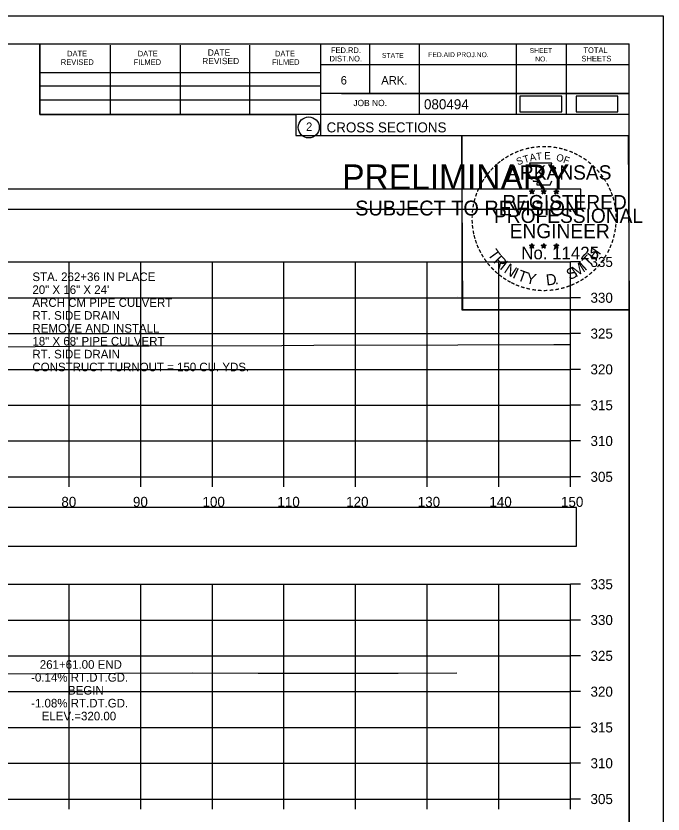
# Model space of a CAD drawing. Extents: x 1376273 to 1384221, y 378927 to 384592.
# Drawn here: x 1380630.4 to 1380720.8, y 382560.4 to 382671.9 of the extents above; entities that cross this region are included whole.
import ezdxf

# ---------------------------------------------------------------- set-up
doc = ezdxf.new("R2010")
doc.units = 0
for name, color, linetype in [('R_Axis', 7, 'Continuous'), ('R_Axis Annot', 7, 'Continuous'), ('R_Border', 7, 'Continuous'), ('R_Border PE', 7, 'Continuous'), ('R_Border Prem', 7, 'Continuous'), ('R_Drive', 7, 'Continuous'), ('R_Exist Surface', 7, 'Continuous'), ('R_Grid', 7, 'Continuous'), ('R_No Plot', 7, 'Continuous'), ('R_Xsect Elev', 7, 'Continuous')]:
    doc.layers.add(name, color=color, linetype=linetype)

msp = doc.modelspace()

# ---------------------------------------------------------------- linework, layer by layer
at = {"layer": 'R_Axis'}
for p, q in [((1380707.84, 382607.54), (1380707.84, 382637.54)), ((1380709.24, 382637.54), (1380707.84, 382637.54)), ((1380709.24, 382632.54), (1380707.84, 382632.54)), ((1380709.24, 382627.54), (1380707.84, 382627.54)), ((1380709.24, 382622.54), (1380707.84, 382622.54)), ((1380709.24, 382617.54), (1380707.84, 382617.54)), ((1380709.24, 382612.54), (1380707.84, 382612.54)), ((1380407.84, 382607.54), (1380707.84, 382607.54)), ((1380637.84, 382606.14), (1380637.84, 382607.54)), ((1380647.84, 382606.14), (1380647.84, 382607.54)), ((1380657.84, 382606.14), (1380657.84, 382607.54)), ((1380667.84, 382606.14), (1380667.84, 382607.54)), ((1380677.84, 382606.14), (1380677.84, 382607.54)), ((1380687.84, 382606.14), (1380687.84, 382607.54)), ((1380697.84, 382606.14), (1380697.84, 382607.54)), ((1380707.84, 382606.14), (1380707.84, 382607.54)), ((1380709.24, 382607.54), (1380707.84, 382607.54)), ((1380707.84, 382562.54), (1380707.84, 382592.54)), ((1380709.24, 382592.54), (1380707.84, 382592.54)), ((1380709.24, 382587.54), (1380707.84, 382587.54)), ((1380709.24, 382582.54), (1380707.84, 382582.54)), ((1380709.24, 382577.54), (1380707.84, 382577.54)), ((1380709.24, 382572.54), (1380707.84, 382572.54)), ((1380709.24, 382567.54), (1380707.84, 382567.54)), ((1380407.84, 382562.54), (1380707.84, 382562.54)), ((1380637.84, 382561.14), (1380637.84, 382562.54)), ((1380647.84, 382561.14), (1380647.84, 382562.54)), ((1380657.84, 382561.14), (1380657.84, 382562.54)), ((1380667.84, 382561.14), (1380667.84, 382562.54)), ((1380677.84, 382561.14), (1380677.84, 382562.54)), ((1380687.84, 382561.14), (1380687.84, 382562.54)), ((1380697.84, 382561.14), (1380697.84, 382562.54)), ((1380707.84, 382561.14), (1380707.84, 382562.54)), ((1380709.24, 382562.54), (1380707.84, 382562.54))]:
    msp.add_line(p, q, dxfattribs=at)
at = {"layer": 'R_Axis Annot'}
for points in [[(1380407.51, 382644.89), (1380709.31, 382644.89), (1380709.31, 382647.71), (1380407.51, 382647.71)], [(1380406.99, 382597.86), (1380708.68, 382597.86), (1380708.68, 382603.27), (1380406.99, 382603.27)]]:
    msp.add_lwpolyline(points, close=True, dxfattribs=at)
at = {"layer": 'R_Border'}
for p, q in [((1380399.84, 382668), (1380716.02, 382668)), ((1380633.76, 382658.12), (1380633.76, 382668)), ((1380643.62, 382658.12), (1380643.62, 382667.8)), ((1380653.38, 382658.12), (1380653.38, 382667.8)), ((1380663.06, 382658.12), (1380663.06, 382667.8)), ((1380672.92, 382668), (1380672.92, 382655.2)), ((1380679.76, 382668), (1380679.76, 382661.06)), ((1380686.7, 382668), (1380686.7, 382658.12)), ((1380700.28, 382668), (1380700.28, 382658.12)), ((1380707.22, 382668), (1380707.22, 382658.12)), ((1380716.02, 382462.54), (1380716.02, 382668)), ((1380716.02, 382665.06), (1380672.92, 382665.06)), ((1380716.02, 382665.08), (1380716.02, 382665.08)), ((1380633.76, 382663.98), (1380672.92, 382663.98)), ((1380633.76, 382662.12), (1380672.92, 382662.12)), ((1380716.02, 382661.06), (1380672.92, 382661.06)), ((1380675.88, 382661.06), (1380716.02, 382661.06)), ((1380633.76, 382658.12), (1380633.76, 382660.18)), ((1380633.76, 382660.18), (1380672.92, 382660.18)), ((1380716.02, 382658.12), (1380633.76, 382658.12)), ((1380672.92, 382655.2), (1380716.02, 382655.2))]:
    msp.add_line(p, q, dxfattribs=at)
msp.add_circle((1380671.3, 382656.33), 1.47, dxfattribs=at)
at = {"layer": 'R_Border PE'}
for p, q in [((1380702.1, 382647.45), (1380702.45, 382647.34)), ((1380702.1, 382647.45), (1380702.36, 382647.41)), ((1380702.1, 382647.45), (1380702.34, 382647.33)), ((1380702.24, 382647.04), (1380702.45, 382647.34)), ((1380702.24, 382647.04), (1380702.36, 382647.29)), ((1380702.24, 382647.04), (1380702.45, 382647.26)), ((1380702.45, 382647.71), (1380702.41, 382647.45)), ((1380702.45, 382647.34), (1380702.45, 382647.71)), ((1380702.45, 382647.71), (1380702.5, 382647.46)), ((1380702.8, 382647.45), (1380702.45, 382647.34)), ((1380702.66, 382647.04), (1380702.45, 382647.34)), ((1380702.66, 382647.04), (1380702.45, 382647.26)), ((1380702.8, 382647.45), (1380702.51, 382647.4)), ((1380702.66, 382647.04), (1380702.53, 382647.33)), ((1380702.8, 382647.45), (1380702.59, 382647.35)), ((1380703.77, 382647.45), (1380704.12, 382647.34)), ((1380703.77, 382647.45), (1380704.03, 382647.41)), ((1380703.77, 382647.45), (1380704.01, 382647.33)), ((1380703.91, 382647.04), (1380704.12, 382647.34)), ((1380703.91, 382647.04), (1380704.03, 382647.29)), ((1380703.91, 382647.04), (1380704.12, 382647.26)), ((1380704.12, 382647.71), (1380704.08, 382647.45)), ((1380704.12, 382647.34), (1380704.12, 382647.71)), ((1380704.12, 382647.71), (1380704.17, 382647.46)), ((1380704.47, 382647.45), (1380704.12, 382647.34)), ((1380704.33, 382647.04), (1380704.12, 382647.34)), ((1380704.33, 382647.04), (1380704.12, 382647.26)), ((1380704.47, 382647.45), (1380704.18, 382647.4)), ((1380704.33, 382647.04), (1380704.2, 382647.33)), ((1380704.47, 382647.45), (1380704.26, 382647.35)), ((1380705.54, 382647.44), (1380705.89, 382647.33)), ((1380705.54, 382647.44), (1380705.79, 382647.39)), ((1380705.54, 382647.44), (1380705.77, 382647.32)), ((1380705.67, 382647.03), (1380705.89, 382647.33)), ((1380705.67, 382647.03), (1380705.8, 382647.28)), ((1380705.67, 382647.03), (1380705.88, 382647.25)), ((1380705.89, 382647.69), (1380705.84, 382647.44)), ((1380706.1, 382647.03), (1380705.88, 382647.25)), ((1380705.89, 382647.33), (1380705.89, 382647.69)), ((1380705.89, 382647.69), (1380705.93, 382647.44)), ((1380706.23, 382647.44), (1380705.89, 382647.33)), ((1380706.1, 382647.03), (1380705.89, 382647.33)), ((1380706.23, 382647.44), (1380705.95, 382647.39)), ((1380706.1, 382647.03), (1380705.96, 382647.32)), ((1380706.23, 382647.44), (1380706.03, 382647.34)), ((1380702.1, 382639.88), (1380702.45, 382639.77)), ((1380702.1, 382639.88), (1380702.35, 382639.83)), ((1380702.1, 382639.88), (1380702.34, 382639.76)), ((1380702.23, 382639.47), (1380702.45, 382639.77)), ((1380702.23, 382639.47), (1380702.36, 382639.71)), ((1380702.23, 382639.47), (1380702.45, 382639.69)), ((1380702.45, 382640.13), (1380702.41, 382639.88)), ((1380702.45, 382639.77), (1380702.45, 382640.13)), ((1380702.45, 382640.13), (1380702.5, 382639.88)), ((1380702.79, 382639.88), (1380702.45, 382639.77)), ((1380702.66, 382639.47), (1380702.45, 382639.77)), ((1380702.66, 382639.47), (1380702.45, 382639.68)), ((1380702.79, 382639.88), (1380702.51, 382639.83)), ((1380702.66, 382639.47), (1380702.52, 382639.76)), ((1380702.79, 382639.88), (1380702.59, 382639.78)), ((1380703.77, 382639.88), (1380704.12, 382639.77)), ((1380703.77, 382639.88), (1380704.02, 382639.83)), ((1380703.77, 382639.88), (1380704, 382639.76)), ((1380703.9, 382639.47), (1380704.12, 382639.77)), ((1380703.9, 382639.47), (1380704.03, 382639.71)), ((1380703.9, 382639.47), (1380704.11, 382639.69)), ((1380704.12, 382640.13), (1380704.08, 382639.88)), ((1380704.33, 382639.47), (1380704.11, 382639.68)), ((1380704.12, 382639.77), (1380704.12, 382640.13)), ((1380704.12, 382640.13), (1380704.17, 382639.88)), ((1380704.46, 382639.88), (1380704.12, 382639.77)), ((1380704.33, 382639.47), (1380704.12, 382639.77)), ((1380704.46, 382639.88), (1380704.18, 382639.83)), ((1380704.33, 382639.47), (1380704.19, 382639.76)), ((1380704.46, 382639.88), (1380704.26, 382639.78)), ((1380705.53, 382639.87), (1380705.88, 382639.76)), ((1380705.53, 382639.87), (1380705.79, 382639.82)), ((1380705.53, 382639.87), (1380705.77, 382639.75)), ((1380705.67, 382639.46), (1380705.88, 382639.76)), ((1380705.67, 382639.46), (1380705.79, 382639.7)), ((1380705.67, 382639.46), (1380705.88, 382639.68)), ((1380705.88, 382640.12), (1380705.84, 382639.87)), ((1380705.88, 382639.76), (1380705.88, 382640.12)), ((1380705.88, 382640.12), (1380705.93, 382639.87)), ((1380706.23, 382639.87), (1380705.88, 382639.76)), ((1380706.1, 382639.46), (1380705.88, 382639.76)), ((1380706.1, 382639.46), (1380705.88, 382639.67)), ((1380706.23, 382639.87), (1380705.94, 382639.82)), ((1380706.1, 382639.46), (1380705.96, 382639.75)), ((1380706.23, 382639.87), (1380706.03, 382639.77))]:
    msp.add_line(p, q, dxfattribs=at)
for points in [[(1380702.14, 382651.33), (1380702.41, 382650.5)], [(1380705.65, 382650.41), (1380705.8, 382650.69), (1380705.11, 382650.67), (1380705.26, 382651.33), (1380702.14, 382651.33)], [(1380702.64, 382648.91), (1380702.64, 382648.82), (1380703.2, 382648.8), (1380703.14, 382648.33), (1380705.01, 382648.33), (1380705.22, 382648.86)], [(1380702.45, 382647.71), (1380702.66, 382647.04), (1380702.1, 382647.45), (1380702.8, 382647.45), (1380702.24, 382647.04), (1380702.45, 382647.71)], [(1380704.12, 382647.71), (1380704.33, 382647.04), (1380703.77, 382647.45), (1380704.47, 382647.45), (1380703.91, 382647.04), (1380704.12, 382647.71)], [(1380705.89, 382647.69), (1380706.1, 382647.03), (1380705.54, 382647.44), (1380706.23, 382647.44), (1380705.67, 382647.03), (1380705.89, 382647.69)], [(1380702.45, 382640.13), (1380702.66, 382639.47), (1380702.1, 382639.88), (1380702.79, 382639.88), (1380702.23, 382639.47), (1380702.45, 382640.13)], [(1380704.12, 382640.13), (1380704.33, 382639.47), (1380703.77, 382639.88), (1380704.46, 382639.88), (1380703.9, 382639.47), (1380704.12, 382640.13)], [(1380705.88, 382640.12), (1380706.1, 382639.46), (1380705.53, 382639.87), (1380706.23, 382639.87), (1380705.67, 382639.46), (1380705.88, 382640.12)]]:
    msp.add_lwpolyline(points, dxfattribs=at)
for centre, radius in [((1380702.45, 382647.34), 0.172), ((1380702.45, 382647.34), 0.145), ((1380702.45, 382647.34), 0.116), ((1380702.45, 382647.34), 0.0991), ((1380702.45, 382647.34), 0.0747), ((1380702.45, 382647.34), 0.0495), ((1380702.45, 382647.34), 0.0296), ((1380704.12, 382647.34), 0.172), ((1380704.12, 382647.34), 0.145), ((1380704.12, 382647.34), 0.116), ((1380704.12, 382647.34), 0.0991), ((1380704.12, 382647.34), 0.0747), ((1380704.12, 382647.34), 0.0495), ((1380704.12, 382647.34), 0.0296), ((1380705.88, 382647.33), 0.172), ((1380705.88, 382647.33), 0.145), ((1380705.88, 382647.33), 0.116), ((1380705.88, 382647.33), 0.0991), ((1380705.88, 382647.33), 0.0747), ((1380705.88, 382647.33), 0.0495), ((1380705.88, 382647.33), 0.0296), ((1380702.45, 382639.77), 0.172), ((1380702.45, 382639.77), 0.145), ((1380702.45, 382639.77), 0.116), ((1380702.45, 382639.77), 0.0991), ((1380702.45, 382639.77), 0.0747), ((1380702.45, 382639.77), 0.0495), ((1380702.45, 382639.77), 0.0296), ((1380704.12, 382639.77), 0.172), ((1380704.12, 382639.77), 0.145), ((1380704.12, 382639.77), 0.116), ((1380704.12, 382639.77), 0.0991), ((1380704.12, 382639.77), 0.0747), ((1380704.12, 382639.77), 0.0495), ((1380704.12, 382639.77), 0.0296), ((1380705.88, 382639.76), 0.172), ((1380705.88, 382639.76), 0.145), ((1380705.88, 382639.76), 0.116), ((1380705.88, 382639.76), 0.0991), ((1380705.88, 382639.76), 0.0747), ((1380705.88, 382639.76), 0.0495), ((1380705.88, 382639.76), 0.0296)]:
    msp.add_circle(centre, radius, dxfattribs=at)
at = {"layer": 'R_Drive'}
for points in [[(1380700.79, 382658.52), (1380706.62, 382658.52), (1380706.62, 382660.7), (1380700.79, 382660.7)], [(1380708.62, 382658.5), (1380714.46, 382658.5), (1380714.46, 382660.68), (1380708.62, 382660.68)]]:
    msp.add_lwpolyline(points, close=True, dxfattribs=at)
at = {"layer": 'R_Exist Surface'}
for points in [[(1380628.22, 382625.7), (1380642.91, 382625.81), (1380649, 382625.84), (1380667.53, 382625.89), (1380672.02, 382625.91), (1380692.12, 382625.97), (1380705.54, 382626.02), (1380706.74, 382626.02), (1380707.84, 382626.02)], [(1380628.69, 382580.02), (1380644.33, 382580.1), (1380655.01, 382580.18), (1380664.23, 382580.12), (1380667.89, 382580.14), (1380677.86, 382580.11), (1380683.78, 382580.1), (1380691.97, 382580.15)]]:
    msp.add_lwpolyline(points, dxfattribs=at)
at = {"layer": 'R_Grid'}
for p, q in [((1380407.84, 382637.54), (1380707.84, 382637.54)), ((1380637.84, 382607.54), (1380637.84, 382637.54)), ((1380647.84, 382607.54), (1380647.84, 382637.54)), ((1380657.84, 382607.54), (1380657.84, 382637.54)), ((1380667.84, 382607.54), (1380667.84, 382637.54)), ((1380677.84, 382607.54), (1380677.84, 382637.54)), ((1380687.84, 382607.54), (1380687.84, 382637.54)), ((1380697.84, 382607.54), (1380697.84, 382637.54)), ((1380707.84, 382607.54), (1380707.84, 382637.54)), ((1380407.84, 382632.54), (1380707.84, 382632.54)), ((1380407.84, 382627.54), (1380707.84, 382627.54)), ((1380407.84, 382622.54), (1380707.84, 382622.54)), ((1380407.84, 382617.54), (1380707.84, 382617.54)), ((1380407.84, 382612.54), (1380707.84, 382612.54)), ((1380407.84, 382607.54), (1380707.84, 382607.54)), ((1380407.84, 382592.54), (1380707.84, 382592.54)), ((1380637.84, 382562.54), (1380637.84, 382592.54)), ((1380647.84, 382562.54), (1380647.84, 382592.54)), ((1380657.84, 382562.54), (1380657.84, 382592.54)), ((1380667.84, 382562.54), (1380667.84, 382592.54)), ((1380677.84, 382562.54), (1380677.84, 382592.54)), ((1380687.84, 382562.54), (1380687.84, 382592.54)), ((1380697.84, 382562.54), (1380697.84, 382592.54)), ((1380707.84, 382562.54), (1380707.84, 382592.54)), ((1380407.84, 382587.54), (1380707.84, 382587.54)), ((1380407.84, 382582.54), (1380707.84, 382582.54)), ((1380407.84, 382577.54), (1380707.84, 382577.54)), ((1380407.84, 382572.54), (1380707.84, 382572.54)), ((1380407.84, 382567.54), (1380707.84, 382567.54)), ((1380407.84, 382562.54), (1380707.84, 382562.54))]:
    msp.add_line(p, q, dxfattribs=at)
at = {"layer": 'R_No Plot'}
for p, q in [((1380387.44, 382671.89), (1380720.77, 382671.89)), ((1380692.05, 382632.74), (1380692.05, 382632.74))]:
    msp.add_line(p, q, dxfattribs=at)
for points in [[(1380387.43, 382671.89), (1380720.77, 382671.89), (1380720.77, 382458.55), (1380387.43, 382458.55)], [(1380633.76, 382668), (1380633.76, 382658.12), (1380669.49, 382658.12), (1380669.49, 382655.2), (1380692.69, 382655.2), (1380692.69, 382630.86), (1380716.02, 382630.86), (1380716.02, 382462.54), (1380399.84, 382462.54), (1380399.84, 382668)], [(1380692.69, 382655.2), (1380715.9, 382655.2), (1380716.02, 382630.86), (1380692.81, 382630.86)]]:
    msp.add_lwpolyline(points, close=True, dxfattribs=at)

# ---------------------------------------------------------------- texts
at = {"layer": 'R_Axis Annot'}
for s, height, p in [('335', 1.4, (1380710.64, 382636.84)), ('STA. 262+36 IN PLACE', 1.2, (1380632.71, 382634.87)), ('20" X 16" X 24\'', 1.2, (1380632.71, 382633.07)), ('330', 1.4, (1380710.64, 382631.84)), ('ARCH CM PIPE CULVERT', 1.2, (1380632.71, 382631.27)), ('RT. SIDE DRAIN', 1.2, (1380632.71, 382629.47)), ('REMOVE AND INSTALL', 1.2, (1380632.71, 382627.67)), ('325', 1.4, (1380710.64, 382626.84)), ('18" X 68\' PIPE CULVERT', 1.2, (1380632.71, 382625.87)), ('RT. SIDE DRAIN', 1.2, (1380632.71, 382624.07)), ('CONSTRUCT TURNOUT = 150 CU. YDS.', 1.2, (1380632.71, 382622.27)), ('320', 1.4, (1380710.64, 382621.84)), ('315', 1.4, (1380710.64, 382616.84)), ('310', 1.4, (1380710.64, 382611.84)), ('305', 1.4, (1380710.64, 382606.84)), ('80', 1.4, (1380636.75, 382603.34)), ('90', 1.4, (1380646.75, 382603.34)), ('100', 1.4, (1380656.46, 382603.34)), ('110', 1.4, (1380666.92, 382603.34)), ('120', 1.4, (1380676.52, 382603.34)), ('130', 1.4, (1380686.52, 382603.34)), ('140', 1.4, (1380696.52, 382603.34)), ('150', 1.4, (1380706.52, 382603.34)), ('335', 1.4, (1380710.64, 382591.84)), ('330', 1.4, (1380710.64, 382586.84)), ('325', 1.4, (1380710.64, 382581.84)), ('320', 1.4, (1380710.64, 382576.84)), ('315', 1.4, (1380710.64, 382571.84)), ('310', 1.4, (1380710.64, 382566.84)), ('305', 1.4, (1380710.64, 382561.84))]:
    msp.add_text(s, height=height, dxfattribs=at).set_placement(p)
at = {"layer": 'R_Border'}
for s, height, p in [('DATE', 0.879, (1380657.2, 382666.34)), ('FED.RD.', 0.782, (1380674.4, 382666.72)), ('SHEET', 0.684, (1380702.14, 382666.72)), ('TOTAL', 0.782, (1380709.66, 382666.72)), ('DATE', 0.782, (1380637.56, 382666.24)), ('DATE', 0.782, (1380647.42, 382666.24)), ('REVISED', 0.879, (1380656.42, 382665.16)), ('DATE', 0.782, (1380666.58, 382666.24)), ('DIST.NO.', 0.782, (1380674.2, 382665.54)), ('STATE', 0.684, (1380681.52, 382666.04)), ('FED.AID PROJ.NO.', 0.684, (1380687.98, 382666.14)), ('NO.', 0.684, (1380702.92, 382665.54)), ('SHEETS', 0.782, (1380709.38, 382665.54)), ('REVISED', 0.782, (1380636.68, 382665.06)), ('FILMED', 0.782, (1380646.84, 382665.06)), ('FILMED', 0.782, (1380666.18, 382665.06)), ('6', 1.17, (1380675.76, 382662.32)), ('ARK.', 1.172, (1380681.42, 382662.32)), ('JOB NO.', 0.879, (1380677.52, 382659.3)), ('080494', 1.4, (1380687.39, 382658.86)), ('2', 1.17, (1380670.92, 382655.85)), ('CROSS SECTIONS', 1.4, (1380673.78, 382655.63))]:
    msp.add_text(s, height=height, rotation=360, dxfattribs=at).set_placement(p)
at = {"layer": 'R_Border PE'}
for s, height, rotation, p in [('-', 1.6, 28.7918, (1380699.62, 382651.87)), ('-', 1.6, 24.3072, (1380700.26, 382652.19)), ('-', 1.6, 19.1761, (1380700.89, 382652.46)), ('-', 1.6, 13.6301, (1380701.64, 382652.7)), ('A', 1, 11.2132, (1380702.24, 382651.59)), ('-', 1.6, 10.2193, (1380702.32, 382652.86)), ('T', 1, 6.0228, (1380703.09, 382651.76)), ('-', 1.6, 5.8968, (1380703.05, 382652.97)), ('-', 1.6, 0.1862, (1380703.82, 382653.04)), ('E', 1, 0.8323, (1380704.19, 382651.87)), ('-', 1.6, 357.743, (1380704.54, 382653.03)), ('-', 1.6, 352.1617, (1380705.29, 382652.97)), ('-', 1.6, 347.2049, (1380706.01, 382652.86)), ('-', 1.6, 342.3362, (1380706.64, 382652.7)), ('-', 1.6, 337.8551, (1380707.38, 382652.48)), ('-', 1.6, 334.1211, (1380708.01, 382652.21)), ('-', 1.6, 38.9507, (1380697.97, 382650.73)), ('-', 1.6, 36.2317, (1380698.45, 382651.11)), ('-', 1.6, 34.0636, (1380699.03, 382651.5)), ('S', 1, 21.594, (1380700.5, 382651.01)), ('T', 1, 16.4036, (1380701.41, 382651.34)), ('O', 1, 350.4515, (1380705.8, 382651.66)), ('F', 1, 340.0707, (1380706.75, 382651.43)), ('-', 1.6, 329.6409, (1380708.59, 382651.93)), ('-', 1.6, 325.8627, (1380709.23, 382651.57)), ('-', 1.6, 320.5297, (1380709.84, 382651.14)), ('-', 1.6, 48.423, (1380697.09, 382649.83)), ('-', 1.6, 42.9622, (1380697.54, 382650.31)), ('ARKANSAS', 2, 360, (1380699, 382649.04)), ('-', 1.6, 315.5786, (1380710.44, 382650.65)), ('-', 1.6, 309.8797, (1380711.01, 382650.1)), ('-', 1.6, 54.2325, (1380696.28, 382648.78)), ('-', 1.6, 50.6142, (1380696.69, 382649.35)), ('-', 1.6, 306.6522, (1380711.53, 382649.5)), ('-', 1.6, 62.8713, (1380695.64, 382647.64)), ('-', 1.6, 58.0706, (1380695.95, 382648.25)), ('-', 1.4, 303.6753, (1380712.02, 382648.93)), ('-', 1.6, 299.6684, (1380712.34, 382648.32)), ('-', 1.6, 72.3945, (1380695.16, 382646.4)), ('-', 1.6, 67.7743, (1380695.38, 382647.03)), ('DWB', 0.01, 360, (1380702.44, 382647.34)), ('DWB', 0.01, 360, (1380704.11, 382647.34)), ('DWB', 0.01, 360, (1380705.87, 382647.32)), ('-', 1.6, 294.6628, (1380712.66, 382647.71)), ('-', 1.6, 290.5728, (1380712.92, 382647.14)), ('-', 1.6, 75.461, (1380694.96, 382645.68)), ('REGISTERED', 2, 360, (1380698.32, 382644.89)), ('-', 1.6, 285.1233, (1380713.15, 382646.56)), ('-', 1.6, 85.1863, (1380694.75, 382644.28)), ('-', 1.6, 81.2013, (1380694.83, 382644.97)), ('PROFESSIONAL', 2, 360, (1380697.17, 382642.99)), ('-', 1.6, 280.5493, (1380713.35, 382645.81)), ('-', 1.6, 276.5962, (1380713.51, 382645.05)), ('-', 1.6, 89.0622, (1380694.73, 382643.58)), ('-', 1.6, 274.3301, (1380713.57, 382644.32)), ('-', 1.6, 94.1959, (1380694.76, 382642.85)), ('-', 1.6, 98.9479, (1380694.84, 382642.19)), ('ENGINEER', 2, 360, (1380699.36, 382640.86)), ('-', 1.6, 263.5172, (1380713.59, 382643.03)), ('-', 1.6, 269.9407, (1380713.61, 382643.69)), ('-', 1.6, 101.7149, (1380694.97, 382641.45)), ('-', 1.6, 260.9953, (1380713.52, 382642.37)), ('-', 1.6, 105.4578, (1380695.13, 382640.86)), ('-', 1.6, 109.0874, (1380695.35, 382640.23)), ('-', 1.6, 252.8681, (1380713.23, 382640.97)), ('-', 1.6, 255.7626, (1380713.41, 382641.69)), ('-', 1.6, 114.0643, (1380695.6, 382639.63)), ('-', 1.6, 115.7289, (1380695.91, 382639.01)), ('T', 1.54, 306.0406, (1380696.21, 382638.61)), ('No. 11425', 1.757, 360, (1380700.98, 382637.91)), ('DWB', 0.01, 360, (1380702.43, 382639.76)), ('DWB', 0.01, 360, (1380704.1, 382639.76)), ('DWB', 0.01, 360, (1380705.87, 382639.75)), ('H', 1.54, 54.6088, (1380711.33, 382637.64)), ('-', 1.6, 244.6197, (1380712.74, 382639.67)), ('-', 1.6, 247.8887, (1380713, 382640.3)), ('-', 1.6, 120.4471, (1380696.26, 382638.43)), ('R', 1.54, 314.005, (1380696.97, 382637.56)), ('T', 1.54, 46.6444, (1380710.44, 382636.7)), ('-', 1.6, 239.0712, (1380712.35, 382638.92)), ('-', 1.6, 125.8934, (1380696.67, 382637.87)), ('-', 1.6, 130.7181, (1380697.13, 382637.31)), ('I', 1.54, 321.9694, (1380697.87, 382636.63)), ('N', 1.54, 326.5002, (1380698.44, 382636.15)), ('M', 1.54, 32.6563, (1380708.59, 382635.37)), ('I', 1.54, 42.1136, (1380709.88, 382636.22)), ('-', 1.6, 231.2538, (1380711.52, 382637.7)), ('-', 1.6, 233.8452, (1380711.95, 382638.27)), ('-', 1.6, 134.2238, (1380697.65, 382636.77)), ('-', 1.6, 138.9338, (1380698.17, 382636.31)), ('I', 1.54, 335.3603, (1380699.64, 382635.37)), ('T', 1.54, 339.8912, (1380700.31, 382635.04)), ('Y', 1.54, 347.8556, (1380701.52, 382634.6)), ('S', 1.54, 26.9312, (1380707.75, 382634.97)), ('-', 1.6, 221.0851, (1380710.51, 382636.63)), ('-', 1.6, 225.7653, (1380711.04, 382637.14)), ('-', 1.6, 144.6463, (1380698.73, 382635.9)), ('-', 1.6, 148.0898, (1380699.29, 382635.53)), ('-', 1.6, 151.5704, (1380699.87, 382635.2)), ('D', 1.54, 6.3969, (1380704.51, 382634.24)), ('-', 1.6, 207.3568, (1380708.87, 382635.42)), ('-', 1.6, 212.2491, (1380709.43, 382635.77)), ('-', 1.6, 215.7363, (1380709.97, 382636.16)), ('-', 1.6, 154.6002, (1380700.39, 382634.96)), ('-', 1.6, 158.5612, (1380701.01, 382634.7)), ('-', 1.6, 162.7983, (1380701.7, 382634.49)), ('-', 1.6, 167.5555, (1380702.42, 382634.33)), ('-', 1.6, 173.1155, (1380703.19, 382634.22)), ('-', 1.6, 185.8167, (1380705.49, 382634.26)), ('-', 1.6, 191.2858, (1380706.22, 382634.39)), ('.', 1.54, 13.7642, (1380705.7, 382634.36)), ('-', 1.6, 195.4743, (1380706.95, 382634.59)), ('-', 1.6, 200.7184, (1380707.63, 382634.83)), ('-', 1.6, 204.2516, (1380708.25, 382635.1)), ('-', 1.6, 176.5183, (1380703.94, 382634.16)), ('-', 1.6, 181.5918, (1380704.68, 382634.18))]:
    msp.add_text(s, height=height, rotation=rotation, dxfattribs=at).set_placement(p)
at = {"layer": 'R_Border Prem'}
for s, height, p in [('PRELIMINARY', 3.5, (1380675.97, 382647.66)), ('DWB', 0.01, (1380676.71, 382649.51)), ('SUBJECT TO REVISION', 2.0751, (1380677.78, 382644.03))]:
    msp.add_text(s, height=height, rotation=360, dxfattribs=at).set_placement(p)
at = {"layer": 'R_Xsect Elev'}
for s, p in [('261+61.00 END', (1380633.74, 382580.73)), ('-0.14% RT.DT.GD.', (1380632.53, 382578.93)), ('BEGIN', (1380637.68, 382577.13)), ('-1.08% RT.DT.GD.', (1380632.53, 382575.33)), ('ELEV.=320.00', (1380634.01, 382573.53))]:
    msp.add_text(s, height=1.2, rotation=360, dxfattribs=at).set_placement(p)

doc.saveas('drawing.dxf')
